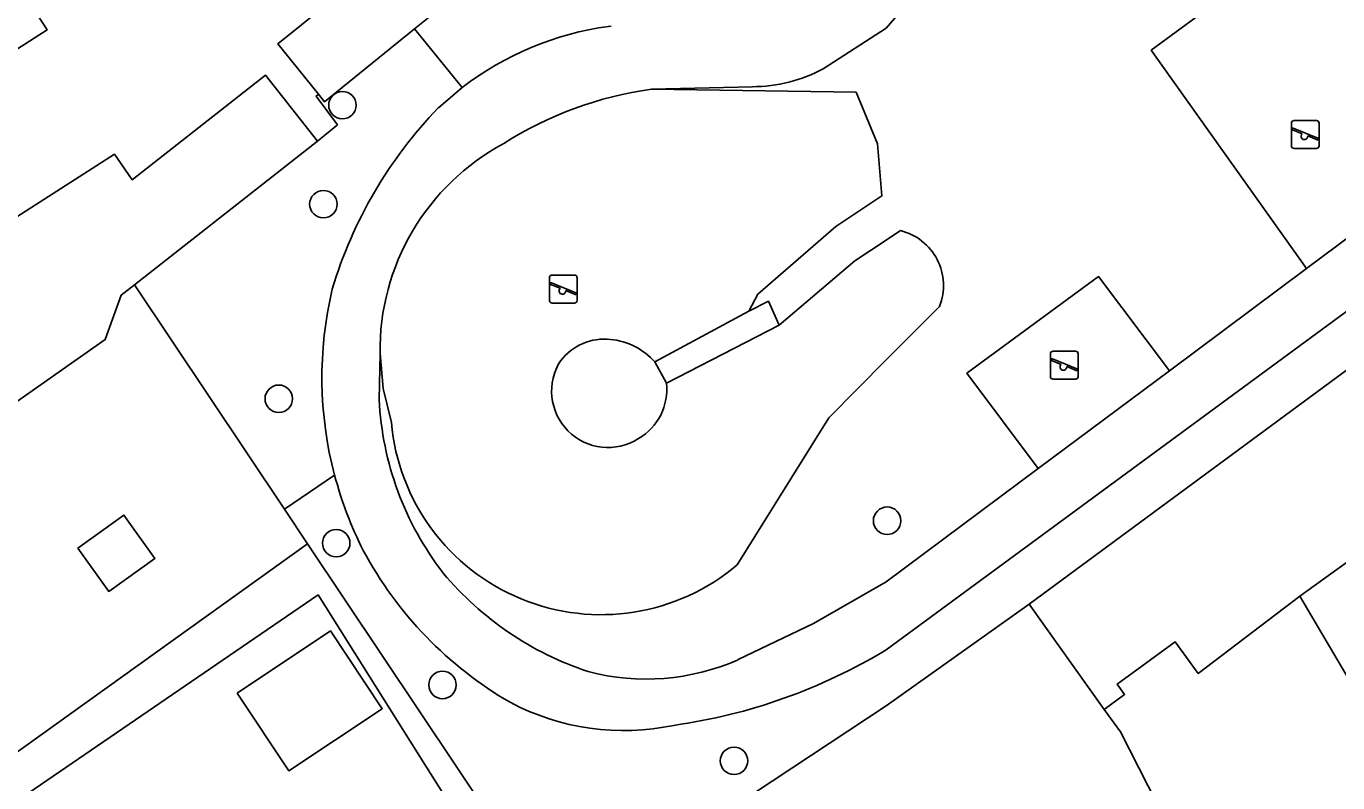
# Model space of a CAD drawing. Extents: x 161801 to 162379, y 382315 to 382832.
# Drawn here: x 161969.35 to 162016.09, y 382565.6 to 382592.57 of the extents above; entities that cross this region are included whole.
import ezdxf

# ---------------------------------------------------------------- set-up
doc = ezdxf.new("R2010")
doc.units = 0
for name, color, linetype in [('IMGEO_Boom', 7, 'Continuous'), ('IMGEO_Groenvoorziening', 7, 'Continuous'), ('IMGEO_Pand', 7, 'Continuous'), ('IMGEO_Speelvoorziening', 7, 'Continuous'), ('IMGEO_Voetpad_gesloten', 7, 'Continuous'), ('IMGEO_Voetpad_open', 7, 'Continuous')]:
    doc.layers.add(name, color=color, linetype=linetype)

msp = doc.modelspace()

# ---------------------------------------------------------------- linework, layer by layer
at = {"layer": 'IMGEO_Boom'}
for centre in [(161980.619, 382589.757), (161979.941, 382586.23), (161978.351, 382579.293), (162000.031, 382574.946), (161980.4, 382574.144), (161984.188, 382569.091), (161994.575, 382566.388)]:
    msp.add_circle(centre, 0.489, dxfattribs=at)
at = {"layer": 'IMGEO_Groenvoorziening'}
for points in [[(162014.979, 382583.935), (162009.447, 382591.715), (162011.932, 382593.56), (162007.091, 382600.459)], [(161984.885, 382590.386), (161983.185, 382592.476)], [(161979.727, 382588.474), (161980.441, 382589.058), (161979.682, 382590.08), (161979.766, 382590.145)], [(161991.63, 382590.325), (161998.926, 382590.223), (161999.692, 382588.383), (161999.845, 382586.522), (161998.198, 382585.429), (161995.419, 382583.021), (161995.108, 382582.417)], [(161996.179, 382581.92), (161998.884, 382584.207), (162000, 382584.951), (162000.505, 382585.287)], [(161978.556, 382575.356), (161973.21, 382583.357)], [(162001.896, 382582.586), (162000, 382580.677), (161997.954, 382578.616), (161994.691, 382573.375)], [(161982.365, 382578.442), (161982.071, 382579.657), (161981.961, 382580.903)], [(161980.342, 382576.565), (161978.556, 382575.356)], [(161978.556, 382575.356), (161979.378, 382574.126)], [(161995.273, 382565.225), (162000, 382568.349), (162005.088, 382571.967)]]:
    msp.add_lwpolyline(points, dxfattribs=at)
for centre, radius, start, end in [((162000.024, 382583.33), 2.015, 338.3145, 76.1819), ((161989.969, 382579.428), 1.992, 83.9804, 141.8311), ((161989.941, 382579.002), 2.418, 41.5068, 84.3773), ((161990.084, 382579.562), 2.008, 146.8718, 302.6742), ((161990.152, 382579.627), 2.028, 300.0766, 6.3774), ((161989.84, 382579.099), 7.503, 185.0233, 310.2833)]:
    msp.add_arc(centre, radius, start, end, dxfattribs=at)
at = {"layer": 'IMGEO_Pand'}
for points in [[(161974.848, 382597.222), (161969.306, 382593.681), (161970.097, 382592.442), (161966.011, 382589.831), (161968.719, 382585.592)], [(161979.766, 382590.145), (161978.315, 382591.938), (161982.412, 382595.252), (161984.075, 382593.196)], [(161984.075, 382593.196), (161983.185, 382592.476)], [(161983.185, 382592.476), (161979.978, 382589.882), (161979.766, 382590.145)], [(162005.088, 382571.967), (162027.476, 382588.48), (162031.499, 382591.448)], [(161968.719, 382585.592), (161972.494, 382588.005), (161973.129, 382587.1), (161977.878, 382590.828), (161979.727, 382588.474)], [(161979.727, 382588.474), (161973.21, 382583.357)], [(161973.21, 382583.357), (161972.736, 382582.985), (161972.163, 382581.401), (161968.23, 382578.643), (161965.016, 382583.226)], [(161971.191, 382573.967), (161972.834, 382575.145), (161973.939, 382573.604), (161972.295, 382572.426), (161971.191, 382573.967)], [(162014.734, 382572.251), (162018.487, 382574.956), (162019.151, 382575.435)], [(162007.768, 382568.221), (162008.496, 382568.757), (162008.23, 382569.12), (162010.293, 382570.634), (162011.121, 382569.505), (162014.734, 382572.251)], [(162014.734, 382572.251), (162019.435, 382564.291)], [(162007.768, 382568.221), (162005.088, 382571.967)], [(161976.865, 382568.801), (161980.193, 382571.019), (161982.041, 382568.246), (161978.714, 382566.028), (161976.865, 382568.801)], [(162011.265, 382561.678), (162008.343, 382567.422), (162007.768, 382568.221)]]:
    msp.add_lwpolyline(points, dxfattribs=at)
at = {"layer": 'IMGEO_Speelvoorziening'}
for p, q in [((162014.438, 382588.311), (162014.438, 382589.111)), ((162014.438, 382589.111), (162014.438, 382588.311)), ((162014.538, 382589.211), (162015.328, 382589.211)), ((162015.328, 382589.211), (162014.538, 382589.211)), ((162015.428, 382589.111), (162015.428, 382588.311)), ((162015.428, 382588.311), (162015.428, 382589.111)), ((162014.821, 382588.739), (162014.482, 382588.876)), ((162014.507, 382588.936), (162015.383, 382588.583)), ((162015.359, 382588.523), (162015.019, 382588.66)), ((162015.328, 382588.211), (162014.538, 382588.211)), ((162014.538, 382588.211), (162015.328, 382588.211)), ((161987.996, 382582.802), (161987.996, 382583.602)), ((161987.996, 382583.602), (161987.996, 382582.802)), ((161988.065, 382583.427), (161988.941, 382583.074)), ((161988.096, 382583.702), (161988.886, 382583.702)), ((161988.886, 382583.702), (161988.096, 382583.702)), ((161988.986, 382583.602), (161988.986, 382582.802)), ((161988.986, 382582.802), (161988.986, 382583.602)), ((161988.379, 382583.23), (161988.04, 382583.367)), ((161988.917, 382583.014), (161988.577, 382583.151)), ((161988.886, 382582.702), (161988.096, 382582.702)), ((161988.096, 382582.702), (161988.886, 382582.702)), ((162005.851, 382580.09), (162005.851, 382580.89)), ((162005.851, 382580.89), (162005.851, 382580.09)), ((162006.234, 382580.518), (162005.895, 382580.655)), ((162005.92, 382580.715), (162006.796, 382580.362)), ((162005.951, 382580.99), (162006.741, 382580.99)), ((162006.741, 382580.99), (162005.951, 382580.99)), ((162006.841, 382580.89), (162006.841, 382580.09)), ((162006.841, 382580.09), (162006.841, 382580.89)), ((162006.772, 382580.302), (162006.432, 382580.439)), ((162006.741, 382579.99), (162005.951, 382579.99)), ((162005.951, 382579.99), (162006.741, 382579.99))]:
    msp.add_line(p, q, dxfattribs=at)
for centre, radius, start, end in [((162014.538, 382589.111), 0.1, 90, 180), ((162014.538, 382589.111), 0.1, 90, 180), ((162015.328, 382589.111), 0.1, 0, 90), ((162015.328, 382589.111), 0.1, 360, 90), ((162014.495, 382588.906), 0.0327, 68.078, 248.078), ((162014.9, 382588.649), 0.12, 130.9928, 5.1632), ((162015.371, 382588.553), 0.0327, 248.078, 68.078), ((162014.538, 382588.311), 0.1, 180, 270), ((162014.538, 382588.311), 0.1, 180, 270), ((162015.328, 382588.311), 0.1, 270, 0), ((162015.328, 382588.311), 0.1, 270, 0), ((161988.096, 382583.602), 0.1, 90, 180), ((161988.096, 382583.602), 0.1, 90, 180), ((161988.053, 382583.397), 0.0327, 68.078, 248.078), ((161988.886, 382583.602), 0.1, 0, 90), ((161988.886, 382583.602), 0.1, 360, 90), ((161988.458, 382583.14), 0.12, 130.9928, 5.1632), ((161988.929, 382583.044), 0.0327, 248.078, 68.078), ((161988.096, 382582.802), 0.1, 180, 270), ((161988.096, 382582.802), 0.1, 180, 270), ((161988.886, 382582.802), 0.1, 270, 0), ((161988.886, 382582.802), 0.1, 270, 0), ((162005.951, 382580.89), 0.1, 90, 180), ((162005.951, 382580.89), 0.1, 90, 180), ((162005.908, 382580.685), 0.0327, 68.078, 248.078), ((162006.741, 382580.89), 0.1, 0, 90), ((162006.741, 382580.89), 0.1, 360, 90), ((162006.313, 382580.428), 0.12, 130.9928, 5.1632), ((162006.784, 382580.332), 0.0327, 248.078, 68.078), ((162005.951, 382580.09), 0.1, 180, 270), ((162005.951, 382580.09), 0.1, 180, 270), ((162006.741, 382580.09), 0.1, 270, 0), ((162006.741, 382580.09), 0.1, 270, 0)]:
    msp.add_arc(centre, radius, start, end, dxfattribs=at)
at = {"layer": 'IMGEO_Voetpad_gesloten'}
for points in [[(161997.758, 382591.054), (162000, 382592.507), (162005.743, 382599.153)], [(161990.199, 382592.576), (161990.096, 382592.566)], [(161984.885, 382590.386), (161984.041, 382589.668)], [(161991.63, 382590.325), (161995.229, 382590.415)], [(162021.075, 382588.48), (162014.979, 382583.935)], [(162022.109, 382586.592), (162000, 382570.344)], [(162014.979, 382583.935), (162010.092, 382580.292)], [(161981.929, 382579.267), (161981.961, 382580.903)], [(162010.092, 382580.292), (162005.42, 382576.809)], [(162005.42, 382576.809), (162000, 382572.768), (161997.413, 382571.286), (161994.727, 382569.993)]]:
    msp.add_lwpolyline(points, dxfattribs=at)
for centre, radius, start, end in [((161991.61, 382581.629), 11.041, 97.8806, 127.523), ((161995.196, 382595.868), 5.454, 270.3434, 298.0168), ((161993.418, 382577.348), 13.099, 97.8444, 122.5498), ((161995.485, 382578.636), 15.896, 136.0488, 163.3316), ((161990.324, 382581.02), 8.364, 118.2125, 180.8009), ((161993.516, 382580.049), 13.627, 166.6538, 194.8152), ((161992.876, 382579.792), 10.959, 182.7484, 217.7905), ((161993.522, 382580.047), 13.632, 194.7995, 206.865), ((161993.496, 382580.383), 13.764, 208.1596, 239.9144), ((161992.951, 382580.377), 11.384, 219.8822, 251.7198), ((161989.618, 382587.547), 20.093, 278.0506, 301.1111), ((161991.444, 382577.424), 8.124, 255.2786, 293.8317), ((161990.644, 382576.097), 8.632, 242.0324, 281.9521)]:
    msp.add_arc(centre, radius, start, end, dxfattribs=at)
at = {"layer": 'IMGEO_Voetpad_open'}
for points in [[(162010.092, 382580.292), (162007.569, 382583.645), (162002.869, 382580.2), (162005.42, 382576.809)], [(161995.108, 382582.417), (161995.804, 382582.771), (161996.179, 382581.92)], [(161991.752, 382580.605), (161995.108, 382582.417)], [(161996.179, 382581.92), (161992.167, 382579.852)], [(161992.167, 382579.852), (161991.752, 382580.605)], [(161991.153, 382551.961), (161991.121, 382552.009), (161992.14, 382552.651), (161987.811, 382559.519), (161983.621, 382566.165), (161979.755, 382572.298), (161967.811, 382564.144), (161978.347, 382548.711), (161976.906, 382547.794), (161967.106, 382563.196), (161966.173, 382564.661), (161979.378, 382574.126)], [(161979.378, 382574.126), (161988.628, 382560.283)]]:
    msp.add_lwpolyline(points, dxfattribs=at)

doc.saveas('drawing.dxf')
